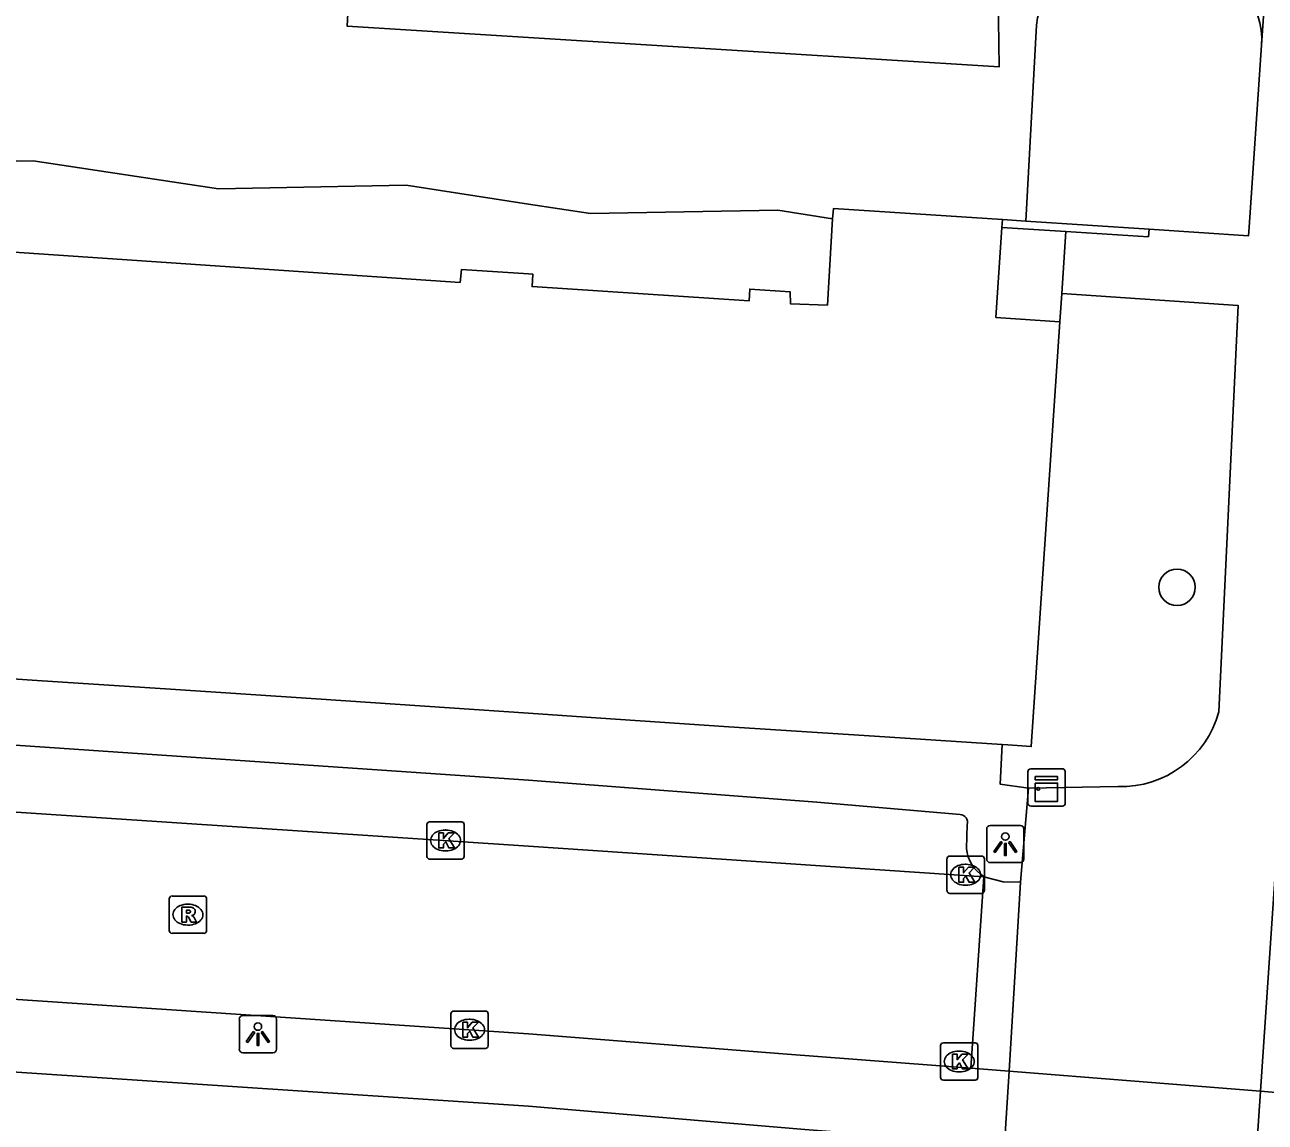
# Model space of a CAD drawing. Extents: x 161848 to 162726, y 385382 to 386521.
# Drawn here: x 161986.5 to 162019.75, y 385838.35 to 385867.76 of the extents above; entities that cross this region are included whole.
import ezdxf

# ---------------------------------------------------------------- set-up
doc = ezdxf.new("R2010")
doc.units = 0
for name, color, linetype in [('IMGEO_Boom', 7, 'Continuous'), ('IMGEO_Fietspad_gesloten', 7, 'Continuous'), ('IMGEO_Kast', 7, 'Continuous'), ('IMGEO_Kolk', 7, 'Continuous'), ('IMGEO_Lichtpunt', 7, 'Continuous'), ('IMGEO_Muur', 7, 'Continuous'), ('IMGEO_Pand', 7, 'Continuous'), ('IMGEO_Pand_overbouw', 7, 'Continuous'), ('IMGEO_Rijbaan_lokaal_open', 7, 'Continuous'), ('IMGEO_Rioolput', 7, 'Continuous'), ('IMGEO_Voetpad_open', 7, 'Continuous')]:
    doc.layers.add(name, color=color, linetype=linetype)

msp = doc.modelspace()

# ---------------------------------------------------------------- linework, layer by layer
at = {"layer": 'IMGEO_Boom'}
msp.add_circle((162017.384, 385852.683), 0.489, dxfattribs=at)
at = {"layer": 'IMGEO_Fietspad_gesloten'}
for points in [[(162019.619, 385839.181), (162019.969, 385844.333), (162021.781, 385871.05), (162022.134, 385876.254), (162022.483, 385881.396)], [(162019.619, 385839.181), (162019.35, 385835.21)], [(162022.824, 385838.901), (162019.619, 385839.181)]]:
    msp.add_lwpolyline(points, dxfattribs=at)
at = {"layer": 'IMGEO_Kast'}
for p, q in [((162013.385, 385846.896), (162013.385, 385847.737)), ((162013.385, 385847.737), (162013.385, 385846.896)), ((162013.46, 385847.821), (162014.301, 385847.821)), ((162014.301, 385847.821), (162013.46, 385847.821)), ((162014.385, 385847.746), (162014.385, 385846.905)), ((162014.385, 385846.905), (162014.385, 385847.746)), ((162014.31, 385846.821), (162013.469, 385846.821)), ((162013.469, 385846.821), (162014.31, 385846.821))]:
    msp.add_line(p, q, dxfattribs=at)
for points in [[(162013.58, 385847.611), (162014.18, 385847.611), (162014.18, 385847.526), (162013.58, 385847.526), (162013.58, 385847.611)], [(162013.58, 385847.436), (162014.18, 385847.436), (162014.18, 385846.947), (162013.58, 385846.947), (162013.58, 385847.436)]]:
    msp.add_lwpolyline(points, dxfattribs=at)
msp.add_circle((162013.664, 385847.285), 0.0377, dxfattribs=at)
for centre, start, end in [((162013.463, 385847.743), 92.4484, 184.2845), ((162013.463, 385847.743), 92.4484, 184.2845), ((162014.307, 385847.743), 2.4484, 94.2845), ((162014.307, 385847.743), 2.4484, 94.2845), ((162013.463, 385846.899), 182.4484, 274.2845), ((162013.463, 385846.899), 182.4484, 274.2845), ((162014.307, 385846.899), 272.4484, 4.2845), ((162014.307, 385846.899), 272.4484, 4.2845)]:
    msp.add_arc(centre, 0.0779, start, end, dxfattribs=at)
at = {"layer": 'IMGEO_Kolk'}
for p, q in [((161997.274, 385845.474), (161997.274, 385846.326)), ((161997.349, 385846.4), (161998.201, 385846.4)), ((161998.275, 385846.326), (161998.275, 385845.474)), ((161997.762, 385846.18), (161997.787, 385846.18)), ((161997.785, 385845.62), (161997.76, 385845.62)), ((161998.201, 385845.4), (161997.349, 385845.4)), ((162011.217, 385844.555), (162011.217, 385845.407)), ((162011.292, 385845.481), (162012.144, 385845.481)), ((162011.705, 385845.261), (162011.73, 385845.261)), ((162012.218, 385845.407), (162012.218, 385844.555)), ((162011.728, 385844.701), (162011.703, 385844.701)), ((162012.144, 385844.481), (162011.292, 385844.481)), ((161997.993, 385841.328), (161998.845, 385841.328)), ((161997.918, 385840.402), (161997.918, 385841.254)), ((161998.406, 385841.108), (161998.431, 385841.108)), ((161998.919, 385841.254), (161998.919, 385840.402)), ((161998.845, 385840.328), (161997.993, 385840.328)), ((161998.429, 385840.548), (161998.404, 385840.548)), ((162011.044, 385839.55), (162011.044, 385840.402)), ((162011.119, 385840.476), (162011.971, 385840.476)), ((162012.045, 385840.402), (162012.045, 385839.55)), ((162011.532, 385840.256), (162011.557, 385840.256)), ((162011.555, 385839.696), (162011.53, 385839.696)), ((162011.971, 385839.476), (162011.119, 385839.476))]:
    msp.add_line(p, q, dxfattribs=at)
for points in [[(161997.274, 385845.474), (161997.274, 385846.326)], [(161997.349, 385846.4), (161998.201, 385846.4)], [(161998.275, 385846.326), (161998.275, 385845.474)], [(161997.595, 385846.1), (161997.718, 385846.1), (161997.718, 385845.949), (161997.848, 385846.1), (161998.012, 385846.1), (161997.866, 385845.949), (161998.019, 385845.7), (161997.867, 385845.7), (161997.782, 385845.864), (161997.718, 385845.797), (161997.718, 385845.7), (161997.595, 385845.7), (161997.595, 385846.1)], [(161998.201, 385845.4), (161997.349, 385845.4)], [(162011.217, 385844.555), (162011.217, 385845.407)], [(162011.292, 385845.481), (162012.144, 385845.481)], [(162012.218, 385845.407), (162012.218, 385844.555)], [(162011.538, 385845.181), (162011.661, 385845.181), (162011.661, 385845.03), (162011.791, 385845.181), (162011.955, 385845.181), (162011.809, 385845.03), (162011.962, 385844.781), (162011.81, 385844.781), (162011.725, 385844.945), (162011.661, 385844.878), (162011.661, 385844.781), (162011.538, 385844.781), (162011.538, 385845.181)], [(162012.144, 385844.481), (162011.292, 385844.481)], [(161997.993, 385841.328), (161998.845, 385841.328)], [(161997.918, 385840.402), (161997.918, 385841.254)], [(161998.239, 385841.028), (161998.362, 385841.028), (161998.362, 385840.877), (161998.492, 385841.028), (161998.656, 385841.028), (161998.51, 385840.877), (161998.663, 385840.628), (161998.511, 385840.628), (161998.426, 385840.792), (161998.362, 385840.725), (161998.362, 385840.628), (161998.239, 385840.628), (161998.239, 385841.028)], [(161998.919, 385841.254), (161998.919, 385840.402)], [(161998.845, 385840.328), (161997.993, 385840.328)], [(162011.044, 385839.55), (162011.044, 385840.402)], [(162011.119, 385840.476), (162011.971, 385840.476)], [(162012.045, 385840.402), (162012.045, 385839.55)], [(162011.365, 385840.176), (162011.488, 385840.176), (162011.488, 385840.025), (162011.618, 385840.176), (162011.782, 385840.176), (162011.636, 385840.025), (162011.789, 385839.776), (162011.637, 385839.776), (162011.552, 385839.94), (162011.488, 385839.873), (162011.488, 385839.776), (162011.365, 385839.776), (162011.365, 385840.176)], [(162011.971, 385839.476), (162011.119, 385839.476)]]:
    msp.add_lwpolyline(points, dxfattribs=at)
for centre, start, end in [((161997.351, 385846.324), 91.552, 178.448), ((161997.351, 385846.324), 91.552, 178.448), ((161998.199, 385846.324), 1.552, 88.448), ((161998.199, 385846.324), 1.552, 88.448), ((161997.351, 385845.476), 181.552, 268.448), ((161997.351, 385845.476), 181.552, 268.448), ((161998.199, 385845.476), 271.552, 358.448), ((161998.199, 385845.476), 271.552, 358.448), ((162011.294, 385845.405), 91.552, 178.448), ((162011.294, 385845.405), 91.552, 178.448), ((162012.142, 385845.405), 1.552, 88.448), ((162012.142, 385845.405), 1.552, 88.448), ((162011.294, 385844.557), 181.552, 268.448), ((162011.294, 385844.557), 181.552, 268.448), ((162012.142, 385844.557), 271.552, 358.448), ((162012.142, 385844.557), 271.552, 358.448), ((161997.995, 385841.252), 91.552, 178.448), ((161997.995, 385841.252), 91.552, 178.448), ((161998.843, 385841.252), 1.552, 88.448), ((161998.843, 385841.252), 1.552, 88.448), ((161997.995, 385840.404), 181.552, 268.448), ((161997.995, 385840.404), 181.552, 268.448), ((161998.843, 385840.404), 271.552, 358.448), ((161998.843, 385840.404), 271.552, 358.448), ((162011.121, 385840.4), 91.552, 178.448), ((162011.121, 385840.4), 91.552, 178.448), ((162011.969, 385840.4), 1.552, 88.448), ((162011.969, 385840.4), 1.552, 88.448), ((162011.121, 385839.552), 181.552, 268.448), ((162011.121, 385839.552), 181.552, 268.448), ((162011.969, 385839.552), 271.552, 358.448), ((162011.969, 385839.552), 271.552, 358.448)]:
    msp.add_arc(centre, 0.0765, start, end, dxfattribs=at)
for centre, major_axis, ratio, start_param, end_param in [((161997.761, 385845.9), (-0.387, 0.002), 0.722429, 4.712389, 7.853982), ((161997.786, 385845.9), (-0.39, 0.002), 0.717154, 1.570796, 4.712389), ((162011.704, 385844.981), (-0.387, 0.002), 0.722429, 4.712389, 7.853982), ((162011.729, 385844.981), (-0.39, 0.002), 0.717154, 1.570796, 4.712389), ((161998.405, 385840.828), (-0.387, 0.002), 0.722429, 4.712389, 7.853982), ((161998.43, 385840.828), (-0.39, 0.002), 0.717154, 1.570796, 4.712389), ((162011.531, 385839.976), (-0.387, 0.002), 0.722429, 4.712389, 7.853982), ((162011.556, 385839.976), (-0.39, 0.002), 0.717154, 1.570796, 4.712389)]:
    msp.add_ellipse(centre, major_axis=major_axis, ratio=ratio, start_param=start_param, end_param=end_param, dxfattribs=at)
at = {"layer": 'IMGEO_Lichtpunt'}
for p, q in [((162013.184, 385846.301), (162012.376, 385846.301)), ((162013.184, 385846.301), (162012.376, 385846.301)), ((162012.282, 385846.206), (162012.282, 385845.399)), ((162012.282, 385846.206), (162012.282, 385845.399)), ((162013.278, 385845.399), (162013.278, 385846.206)), ((162013.278, 385845.399), (162013.278, 385846.206)), ((162012.376, 385845.305), (162013.184, 385845.305)), ((162012.376, 385845.305), (162013.184, 385845.305)), ((161992.248, 385841.113), (161992.248, 385840.306)), ((161992.248, 385841.113), (161992.248, 385840.306)), ((161993.15, 385841.208), (161992.342, 385841.208)), ((161993.15, 385841.208), (161992.342, 385841.208)), ((161993.244, 385840.306), (161993.244, 385841.113)), ((161993.244, 385840.306), (161993.244, 385841.113)), ((161992.342, 385840.212), (161993.15, 385840.212)), ((161992.342, 385840.212), (161993.15, 385840.212))]:
    msp.add_line(p, q, dxfattribs=at)
for points in [[(162012.656, 385845.87), (162012.695, 385845.842), (162012.507, 385845.58), (162012.469, 385845.607), (162012.656, 385845.87)], [(162012.758, 385845.822), (162012.805, 385845.822), (162012.805, 385845.5), (162012.758, 385845.5), (162012.758, 385845.822)], [(162012.868, 385845.842), (162012.906, 385845.869), (162013.093, 385845.607), (162013.054, 385845.579), (162012.868, 385845.842)], [(161992.622, 385840.777), (161992.661, 385840.749), (161992.473, 385840.487), (161992.435, 385840.514), (161992.622, 385840.777)], [(161992.724, 385840.729), (161992.771, 385840.729), (161992.771, 385840.407), (161992.724, 385840.407), (161992.724, 385840.729)], [(161992.834, 385840.749), (161992.872, 385840.776), (161993.059, 385840.514), (161993.02, 385840.486), (161992.834, 385840.749)]]:
    msp.add_lwpolyline(points, dxfattribs=at)
for centre in [(162012.781, 385846.004), (161992.747, 385840.911)]:
    msp.add_circle(centre, 0.0994, dxfattribs=at)
for centre, start, end in [((162012.376, 385846.206), 90, 180), ((162012.376, 385846.206), 90, 180), ((162013.184, 385846.206), 0, 90), ((162013.184, 385846.206), 0, 90), ((162012.376, 385845.399), 180, 270), ((162012.376, 385845.399), 180, 270), ((162013.184, 385845.399), 270, 0), ((162013.184, 385845.399), 270, 360), ((161992.342, 385841.113), 90, 180), ((161992.342, 385841.113), 90, 180), ((161993.15, 385841.113), 0, 90), ((161993.15, 385841.113), 0, 90), ((161992.342, 385840.306), 180, 270), ((161992.342, 385840.306), 180, 270), ((161993.15, 385840.306), 270, 0), ((161993.15, 385840.306), 270, 360)]:
    msp.add_arc(centre, 0.0946, start, end, dxfattribs=at)
at = {"layer": 'IMGEO_Muur'}
for points in [[(162014.406, 385862.215), (162012.69, 385862.323)], [(162012.704, 385862.54), (162013.327, 385862.499)], [(162013.327, 385862.499), (162016.633, 385862.282)], [(162016.633, 385862.282), (162016.617, 385862.075), (162014.406, 385862.215)]]:
    msp.add_lwpolyline(points, dxfattribs=at)
at = {"layer": 'IMGEO_Pand'}
for points in [[(162012.704, 385862.54), (162008.179, 385862.836), (162008.15, 385862.555), (162008.013, 385860.247), (162007.018, 385860.284), (162007.009, 385860.604), (162005.93, 385860.673), (162005.916, 385860.364), (162000.095, 385860.744), (162000.114, 385861.075), (162000, 385861.082), (161998.199, 385861.197), (161998.165, 385860.852), (161985.16, 385861.737)], [(162012.69, 385862.323), (162012.53, 385859.916), (162014.246, 385859.8)], [(162012.69, 385862.323), (162012.704, 385862.54)], [(162014.246, 385859.8), (162013.477, 385848.414), (162012.845, 385848.458), (162012.694, 385848.468)], [(161956.755, 385852.867), (161960.57, 385851.585), (161960.558, 385851.332), (161961.2, 385851.29), (161961.233, 385851.863), (161964.857, 385851.632), (161968.718, 385851.38), (161972.339, 385851.144), (161976.22, 385850.891), (161979.796, 385850.658), (161986.827, 385850.19), (161990.402, 385849.952), (161994.307, 385849.692), (161997.884, 385849.454), (162000, 385849.31), (162001.8, 385849.188), (162005.373, 385848.946), (162009.272, 385848.691), (162012.694, 385848.468)]]:
    msp.add_lwpolyline(points, dxfattribs=at)
at = {"layer": 'IMGEO_Pand_overbouw'}
msp.add_lwpolyline([(161985.16, 385861.737), (161998.165, 385860.852), (161998.199, 385861.197), (162000, 385861.082), (162000.114, 385861.075), (162000.095, 385860.744), (162005.916, 385860.364), (162005.93, 385860.673), (162007.009, 385860.604), (162007.018, 385860.284), (162008.013, 385860.247), (162008.15, 385862.555), (162006.684, 385862.791), (162001.661, 385862.697), (162000, 385862.953), (161996.72, 385863.459), (161991.687, 385863.357), (161986.722, 385864.115), (161981.71, 385864.014)], dxfattribs=at)
at = {"layer": 'IMGEO_Rijbaan_lokaal_open'}
for points in [[(162012.207, 385844.929), (162000, 385845.743), (161957.713, 385848.555)], [(162011.852, 385839.801), (162012.207, 385844.929)], [(162011.852, 385839.801), (162006.813, 385840.179), (162000, 385840.722), (161959.982, 385843.41)]]:
    msp.add_lwpolyline(points, dxfattribs=at)
at = {"layer": 'IMGEO_Rioolput'}
for p, q in [((161990.369, 385843.485), (161990.369, 385844.337)), ((161990.444, 385844.411), (161991.296, 385844.411)), ((161991.37, 385844.337), (161991.37, 385843.485)), ((161990.857, 385844.191), (161990.882, 385844.191)), ((161990.88, 385843.631), (161990.855, 385843.631)), ((161991.296, 385843.411), (161990.444, 385843.411))]:
    msp.add_line(p, q, dxfattribs=at)
for points in [[(161990.369, 385843.485), (161990.369, 385844.337)], [(161990.444, 385844.411), (161991.296, 385844.411)], [(161991.37, 385844.337), (161991.37, 385843.485)], [(161990.958, 385844.109), (161990.706, 385844.111), (161990.706, 385843.711)], [(161990.884, 385844.03), (161990.83, 385844.03), (161990.83, 385843.949)], [(161990.83, 385843.949), (161990.882, 385843.949)], [(161990.706, 385843.711), (161990.83, 385843.711), (161990.83, 385843.873), (161990.841, 385843.873)], [(161990.888, 385843.844), (161990.959, 385843.711), (161991.099, 385843.711), (161991.034, 385843.837)], [(161991.296, 385843.411), (161990.444, 385843.411)]]:
    msp.add_lwpolyline(points, dxfattribs=at)
for centre, radius, start, end in [((161990.446, 385844.335), 0.0765, 91.552, 178.448), ((161990.446, 385844.335), 0.0765, 91.552, 178.448), ((161991.294, 385844.335), 0.0765, 1.552, 88.448), ((161991.294, 385844.335), 0.0765, 1.552, 88.448), ((161990.866, 385844.138), 0.19, 274.7715, 282.9687), ((161990.89, 385843.934), 0.0964, 77.0061, 93.1865), ((161990.904, 385843.991), 0.0378, 276.6634, 79.6772), ((161990.957, 385843.999), 0.109, 350.3612, 89.416), ((161990.955, 385843.999), 0.112, 277.5842, 350.9817), ((161990.84, 385843.82), 0.0533, 26.0293, 88.6989), ((161990.939, 385843.784), 0.108, 29.5134, 73.7905), ((161990.446, 385843.487), 0.0765, 181.552, 268.448), ((161990.446, 385843.487), 0.0765, 181.552, 268.448), ((161991.294, 385843.487), 0.0765, 271.552, 358.448), ((161991.294, 385843.487), 0.0765, 271.552, 358.448)]:
    msp.add_arc(centre, radius, start, end, dxfattribs=at)
for centre, major_axis, ratio, start_param, end_param in [((161990.856, 385843.911), (-0.387, 0.002), 0.722429, 4.712389, 7.853982), ((161990.881, 385843.911), (-0.39, 0.002), 0.717154, 1.570796, 4.712389)]:
    msp.add_ellipse(centre, major_axis=major_axis, ratio=ratio, start_param=start_param, end_param=end_param, dxfattribs=at)
at = {"layer": 'IMGEO_Voetpad_open'}
for points in [[(162012.715, 385870.817), (162012.591, 385868.514), (162012.612, 385866.629), (162000, 385867.419), (161995.137, 385867.724), (161995.37, 385872.124)], [(162014.909, 385871.646), (162019.923, 385871.211), (162019.65, 385867.208)], [(162013.616, 385867.746), (162013.327, 385862.499)], [(162019.65, 385867.208), (162019.318, 385862.334), (162019.302, 385862.103), (162016.633, 385862.282)], [(162014.406, 385862.215), (162014.297, 385860.555)], [(162014.246, 385859.8), (162014.297, 385860.555)], [(162014.297, 385860.555), (162019.019, 385860.238), (162018.504, 385849.346)], [(161959.169, 385849.06), (161960.209, 385849.941), (161960.952, 385850.174), (162000, 385847.511), (162007.724, 385846.922), (162011.566, 385846.591)], [(162012.694, 385848.468), (162012.639, 385847.41), (162013.402, 385847.298)], [(162013.402, 385847.298), (162013.19, 385844.785)], [(162015.808, 385847.343), (162013.402, 385847.298)], [(162011.755, 385846.327), (162011.739, 385845.685)], [(162012.207, 385844.929), (162012.725, 385844.789), (162013.19, 385844.785)], [(162013.19, 385844.785), (162012.884, 385839.718)], [(161983.452, 385839.874), (162000, 385838.778), (162007.405, 385838.156), (162010.612, 385837.904)], [(162012.884, 385839.718), (162011.852, 385839.801)], [(162012.581, 385834.953), (162012.884, 385839.718)], [(162012.884, 385839.718), (162019.619, 385839.181)]]:
    msp.add_lwpolyline(points, dxfattribs=at)
for centre, radius, start, end in [((162015.598, 385867.551), 1.992, 85.3171, 174.3729), ((162017.596, 385867.335), 2.058, 356.4603, 84.2764), ((162015.881, 385850.061), 2.719, 268.4663, 344.7549), ((162011.57, 385846.394), 0.197, 339.9856, 91.2128), ((162012.714, 385845.766), 0.978, 184.7305, 238.7885)]:
    msp.add_arc(centre, radius, start, end, dxfattribs=at)

doc.saveas('drawing.dxf')
